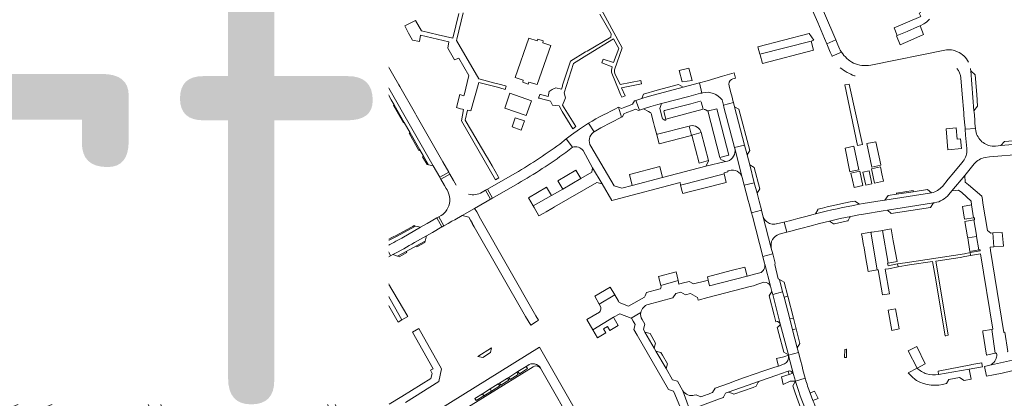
# Model space of a CAD drawing. Header units: metres. Extents: x 166325 to 190320, y 381923 to 404576.
# Tile 794 of 1056: x 176440 to 176964, y 396315 to 396516. Entities that reach past the tile are written whole.
import ezdxf

# ---------------------------------------------------------------- set-up
doc = ezdxf.new("R2010")
doc.units = ezdxf.units.M
for name, color, linetype, lineweight in [('B-WE-VH-VERHARDING_ASFALT-GV', 8, 'Continuous', 18), ('B-WE-VH-VERHARDING_BETONSTRAATSTEEN-GV', 8, 'Continuous', 18), ('B-WE-VH-VERHARDING_GESLOTEN-GV', 8, 'Continuous', 18), ('B-WE-VH-VERHARDING_STRAATBAKSTEEN-GV', 8, 'Continuous', 18), ('X-XX-AL-TEKENBLAD-T50', 4, 'Continuous', 50)]:
    doc.layers.add(name, color=color, linetype=linetype, lineweight=lineweight)
doc.styles.add('NLCS-ISO-M500-T50', font='NLCS-ISO.ttf', dxfattribs={"height": 2.5})

msp = doc.modelspace()

# ---------------------------------------------------------------- linework, layer by layer
at = {"layer": 'B-WE-VH-VERHARDING_ASFALT-GV', "flags": 128}
for points in [[(176437.606, 396541.037), (176437.37, 396541.823), (176437.27, 396542.233), (176432.21, 396559.102), (176425.532, 396557.105), (176442.706, 396500.069), (176469.539, 396410.421), (176469.624, 396410.164), (176470.219, 396408.374), (176475.057, 396393.811), (176475.739, 396391.759), (176475.768, 396391.671), (176492.865, 396349.102), (176499.324, 396351.789), (176483.318, 396391.517), (176480.855, 396397.894), (176478.598, 396404.602)], [(176802.12, 396477.132), (176802.746, 396477.275), (176802.907, 396477.301), (176801.607, 396482.633), (176792.861, 396480.367), (176777.677, 396476.418), (176774.329, 396475.485), (176771.008, 396474.461), (176767.72, 396473.343), (176769.621, 396468.21), (176771.906, 396468.944), (176775.686, 396470.157), (176779.504, 396471.246), (176781.453, 396471.753), (176795.942, 396475.523)], [(176767.72, 396473.343), (176767.32, 396473.214), (176767.046, 396473.125), (176766.07, 396471.36), (176764.779, 396470.885), (176761.889, 396469.713), (176760.211, 396469.013), (176758.534, 396469.701), (176760.122, 396464.416), (176760.674, 396464.635), (176761.403, 396466.237), (176763.032, 396466.906), (176765.947, 396468.057), (176767.602, 396468.685), (176769.156, 396468.013), (176769.621, 396468.21)], [(176814.61, 396469.813), (176820.238, 396448.327), (176825.575, 396449.576), (176820.285, 396469.888), (176819.653, 396472.223), (176814.355, 396470.813)], [(176834.584, 396414.937), (176834.521, 396415.264), (176833.319, 396419.828), (176832.225, 396423.982), (176830.764, 396429.565), (176825.398, 396428.351), (176827.516, 396420.213), (176828.013, 396418.335), (176829.259, 396413.684)], [(176835.366, 396411.933), (176835.334, 396412.055), (176834.584, 396414.937), (176829.259, 396413.684), (176829.73, 396411.893), (176835.223, 396390.443), (176840.598, 396391.842), (176839.814, 396394.832)], [(176841.598, 396386.061), (176841.902, 396386.866), (176840.598, 396391.842), (176835.223, 396390.443), (176836.183, 396386.696), (176836.209, 396386.615), (176836.291, 396386.3), (176839.319, 396374.657), (176840.136, 396371.854), (176840.552, 396370.252), (176845.842, 396371.615), (176844.114, 396378.229), (176843.525, 396378.577)], [(176590.218, 396376.752), (176592.307, 396371.743), (176613.083, 396380.229), (176610.925, 396385.293), (176609.695, 396384.765), (176596.276, 396379.247), (176590.294, 396376.787)], [(176849.602, 396357.227), (176846.567, 396368.842), (176845.842, 396371.615), (176840.552, 396370.252), (176844.596, 396354.598), (176848.861, 396338.089), (176848.891, 396337.982), (176854.275, 396339.305), (176853.623, 396341.839), (176851.116, 396351.432)], [(176522.186, 396293.865), (176513.905, 396314.628), (176511.415, 396320.748), (176505.761, 396318.405), (176509.9, 396308.245), (176516.221, 396292.5), (176520.913, 396281.03), (176521.017, 396280.649), (176527.897, 396263.528), (176528.219, 396263.012), (176535.809, 396244.276), (176541.475, 396246.31), (176541.317, 396246.713), (176535.422, 396260.743), (176531.148, 396271.975)]]:
    msp.add_lwpolyline(points, close=True, dxfattribs=at)
for points in [[(176673.65, 396519.63), (176670.51, 396506.4), (176662.7, 396508.275), (176653.85, 396510.4), (176650.6, 396515.8), (176644.93, 396513.06), (176645.131, 396512.64), (176646.79, 396509.18), (176648.992, 396505.41), (176652.647, 396504.656), (176653.312, 396507.98), (176668.287, 396504.501), (176667.7, 396501.14), (176671.27, 396495.01), (176673.555, 396495.772), (176678.899, 396486.674), (176676.407, 396476.131), (176676.341, 396475.879), (176674.22, 396476.45), (176672.34, 396469.56), (176674.516, 396468.94), (176675.6, 396468.63), (176676.16, 396468.48), (176675, 396462.51), (176693.17, 396431.22), (176694.98, 396432.25), (176694.62, 396432.875), (176691.343, 396438.565), (176688.838, 396442.915), (176688.04, 396444.3), (176683.967, 396451.177), (176680.417, 396457.17), (176677.07, 396462.82), (176678.19, 396468.16), (176680.05, 396467.87), (176684.25, 396482.89), (176694.141, 396480.317), (176697.756, 396479.377), (176698.241, 396479.251), (176698.85, 396480.977), (176698.365, 396481.106), (176695.125, 396481.965), (176692.83, 396482.573), (176684.906, 396484.674), (176684.194, 396484.874), (176672.326, 396505.273), (176672.49, 396505.9), (176675.92, 396519.85)], [(176748.666, 396519.221), (176754.68, 396508.75), (176754.38, 396507.01), (176741.907, 396499.607), (176741.07, 396499.111), (176732.93, 396494.28), (176728.85, 396481.395), (176728.71, 396480.953), (176728.18, 396479.28), (176725.14, 396480.09), (176723.301, 396479.079), (176721.61, 396478.15), (176721.08, 396475.41), (176719.175, 396475.915), (176717.136, 396476.456), (176716.651, 396476.584), (176715.973, 396474.639), (176716.459, 396474.513), (176718.281, 396474.039), (176720.438, 396473.477), (176720.686, 396473.413), (176722.35, 396472.98), (176723.41, 396470.84), (176726.915, 396470.4), (176728.448, 396467.874), (176728.646, 396467.548), (176734.27, 396458.28), (176735.887, 396459.453), (176728.683, 396470.853), (176729.938, 396473.781), (176730.31, 396474.65), (176729.67, 396477.33), (176734.66, 396492.92), (176741.773, 396497.373), (176742.639, 396497.915), (176755.855, 396506.189), (176758.644, 396500.902), (176755.939, 396493.441), (176750.416, 396495.268), (176749.732, 396493.3), (176755.255, 396491.303), (176754.833, 396489.516), (176754.789, 396488.921), (176754.833, 396488.345), (176754.966, 396487.763), (176758.925, 396478.25), (176759.671, 396476.457), (176760.247, 396475.073), (176762.052, 396475.761), (176760.207, 396479.996), (176770.8, 396482.141), (176770.431, 396483.997), (176759.424, 396481.804), (176756.64, 396487.67), (176756.406, 396488.469), (176756.36, 396488.88), (176756.491, 396489.557), (176760.498, 396501.243), (176754.972, 396511.42), (176749.226, 396522.147)], [(176613.95, 396517.58), (176616.657, 396513.527), (176619.25, 396509.4), (176619.882, 396508.341), (176624.993, 396499.774), (176660.065, 396438.509), (176663.513, 396432.486), (176668.286, 396435.219), (176665.117, 396440.763), (176650.982, 396465.472), (176650.536, 396466.254), (176642.197, 396480.833), (176641.75, 396481.614), (176630.954, 396500.488), (176627.445, 396506.399), (176624.762, 396510.797), (176620.334, 396517.79)], [(176818.689, 396484.524), (176819.399, 396484.792), (176820.686, 396485.126), (176819.974, 396488.058), (176813.829, 396486.243), (176805.724, 396483.849), (176801.607, 396482.633), (176802.907, 396477.301), (176803.37, 396477.422)], [(176813.61, 396473.625), (176814.355, 396470.813), (176819.653, 396472.223), (176819.417, 396473.266), (176818.929, 396475.153), (176818.151, 396478.115)], [(176818.151, 396478.115), (176817.373, 396481.076)], [(176760.122, 396464.416), (176758.534, 396469.701)], [(176742.589, 396461.292), (176745.605, 396456.68)], [(176949, 396455.401), (176948.687, 396456.351), (176948.484, 396457.252), (176948.366, 396458.168), (176948.344, 396458.434), (176942.858, 396458.07), (176943.12, 396454.912), (176943.707, 396447.859), (176943.755, 396447.278)], [(176730.699, 396452.91), (176727.294, 396450.186)], [(176730.464, 396445.706), (176734.092, 396448.467), (176730.699, 396452.91)], [(176955.387, 396449.474), (176954.251, 396449.896), (176953.174, 396450.453)], [(176953.459, 396443.03), (176955.891, 396443.283), (176990.862, 396446.234), (177001.317, 396447.098), (177003.616, 396447.288), (177003.166, 396452.734), (177000.807, 396452.54), (176961.841, 396449.331), (176958.984, 396449.073)], [(176941.832, 396441.13), (176941.063, 396440.196), (176936.831, 396435.057), (176933.855, 396431.444), (176930.756, 396427.681)], [(176934.188, 396423.291), (176935.774, 396425.205), (176942.663, 396433.516), (176947.753, 396439.658)], [(176672.236, 396428.307), (176670.828, 396430.771), (176668.881, 396434.177), (176664.109, 396431.445), (176665.999, 396428.142), (176666.87, 396426.62), (176667.37, 396425.74)], [(176702.16, 396433.74), (176688.817, 396426.165), (176691.508, 396421.425), (176698.576, 396425.496), (176705.11, 396429.24)], [(176665.117, 396412.79), (176664.232, 396412.151), (176662.984, 396411.442), (176665.691, 396406.674), (176667.913, 396407.927), (176669.974, 396409.089), (176671.469, 396409.931), (176675.441, 396412.171), (176682.026, 396415.964), (176688.7, 396419.808), (176690.468, 396420.826), (176687.773, 396425.573), (176685.982, 396424.556)], [(176925.072, 396424.287), (176900.135, 396420.304), (176898.753, 396420.084), (176888.698, 396418.48), (176886.708, 396418.163), (176886.519, 396418.13)], [(176667.837, 396416.225), (176667.249, 396415.172), (176666.539, 396414.197)], [(176863.238, 396412.982), (176862.142, 396412.695), (176858.212, 396411.64), (176853.9, 396410.52), (176851.401, 396409.876), (176849.496, 396409.386), (176847.957, 396408.989), (176846.638, 396408.648), (176848.007, 396403.339), (176850.883, 396404.076), (176852.686, 396404.538), (176856.202, 396405.438), (176860.35, 396406.51), (176865.494, 396407.909), (176870.663, 396409.209), (176876.387, 396410.528), (176882.137, 396411.726), (176886.358, 396412.526), (176888.841, 396412.948), (176899.253, 396414.609), (176901.574, 396414.98), (176925.965, 396418.873), (176926.651, 396418.982)], [(176650.148, 396397.823), (176656.492, 396401.413), (176659.58, 396403.16), (176664.646, 396406.083), (176661.94, 396410.85), (176656.84, 396407.93), (176653.296, 396405.908)], [(176846.638, 396408.648), (176846.456, 396408.601), (176842.489, 396407.711), (176842.298, 396407.668), (176841.616, 396407.569), (176840.927, 396407.549), (176840.241, 396407.609), (176839.566, 396407.748), (176838.911, 396407.965), (176838.286, 396408.256), (176837.699, 396408.617), (176837.158, 396409.043), (176836.67, 396409.53), (176836.241, 396410.07), (176835.877, 396410.655), (176835.584, 396411.279), (176835.366, 396411.933), (176839.814, 396394.832)], [(176844.034, 396402.257), (176847.94, 396403.322), (176848.007, 396403.339), (176846.638, 396408.648)], [(176653.296, 396405.908), (176643.267, 396400.188)], [(176634.92, 396395.726), (176637.262, 396390.819), (176638.505, 396391.409)], [(176583.059, 396366.435), (176583.393, 396366.664), (176583.728, 396366.891), (176584.064, 396367.115), (176584.402, 396367.338), (176584.741, 396367.559), (176585.081, 396367.778), (176585.423, 396367.994), (176585.766, 396368.209), (176586.11, 396368.422), (176586.456, 396368.633), (176586.802, 396368.841), (176587.15, 396369.048), (176587.499, 396369.252), (176587.85, 396369.454), (176588.201, 396369.655), (176588.554, 396369.853), (176588.904, 396370.047), (176590.277, 396370.785), (176591.161, 396371.202), (176592.307, 396371.743), (176590.218, 396376.752), (176588.364, 396375.882), (176586.549, 396374.961), (176584.763, 396373.985)], [(176575.31, 396367.505), (176572.316, 396365.142), (176570.679, 396363.85), (176570.612, 396363.801), (176573.98, 396359.482), (176575.465, 396360.816), (176577.522, 396362.768), (176578.124, 396363.267)], [(176573.367, 396359.048), (176573.98, 396359.482), (176570.612, 396363.801), (176569.23, 396362.797), (176567.694, 396361.876), (176566.578, 396361.318), (176563.947, 396360.227), (176557.089, 396357.44), (176554.903, 396356.708), (176552.679, 396356.1)], [(176579.49, 396363.83), (176581.086, 396365.021), (176581.411, 396365.262), (176581.738, 396365.5), (176582.066, 396365.737), (176582.396, 396365.971), (176582.727, 396366.204), (176583.059, 396366.435)], [(176545.71, 396355.82), (176538.76, 396356.46)], [(176558.449, 396352.15), (176569.723, 396356.779)], [(176535.33, 396356.14), (176533.639, 396355.798), (176531.769, 396355.42), (176530.083, 396354.921), (176528.43, 396354.32), (176519.895, 396350.867), (176510.162, 396346.844), (176512.267, 396341.751), (176521.941, 396345.743), (176529.39, 396348.79)], [(176538.699, 396350.98), (176543.68, 396350.57), (176544.022, 396350.516)], [(176434.895, 396302.21), (176450.244, 396308.771), (176450.668, 396308.952), (176454.207, 396310.465), (176454.633, 396310.647), (176474.804, 396319.271), (176477.978, 396320.627), (176484.962, 396323.613), (176492.189, 396326.703), (176493.526, 396327.274), (176493.821, 396327.394), (176491.032, 396333.968), (176490.754, 396333.855), (176489.509, 396333.32), (176482.304, 396330.227), (176478.725, 396328.69), (176477.885, 396328.329), (176464.653, 396322.647), (176461.174, 396321.154), (176446.99, 396315.063), (176443.552, 396313.587), (176429.217, 396307.432)], [(176857.971, 396325.279), (176857.87, 396325.647), (176852.606, 396324.157), (176852.684, 396323.893), (176854.371, 396318.607)], [(176879.838, 396264.215), (176884.757, 396266.683), (176883.499, 396269.21), (176880.825, 396274.583), (176880.187, 396275.866), (176876.001, 396284.279), (176873.084, 396290.139), (176868.714, 396298.922), (176868.095, 396300.165), (176865.813, 396305.037), (176863.54, 396309.89), (176862.349, 396312.734), (176861.907, 396313.839), (176860.407, 396317.718)]]:
    msp.add_lwpolyline(points, dxfattribs=at)
at = {"layer": 'B-WE-VH-VERHARDING_ASFALT-GV'}
for points in [[(176817.373, 396481.076, -0.3421915), (176818.689, 396484.524)], [(176803.37, 396477.422, -0.3020226), (176813.61, 396473.625)], [(176758.534, 396469.701, 0.0160059), (176742.589, 396461.292)], [(176745.605, 396456.68, -0.0158559), (176760.122, 396464.416)], [(176953.174, 396450.453, -0.1672927), (176949, 396455.401)], [(176727.294, 396450.186, -0.0268898), (176702.16, 396433.74)], [(176705.11, 396429.24, 0.0303687), (176730.464, 396445.706)], [(176943.755, 396447.278, -0.1953641), (176941.832, 396441.13)], [(176958.984, 396449.073, -0.0920242), (176955.387, 396449.474)], [(176947.753, 396439.658, -0.1738345), (176953.459, 396443.03)], [(176667.37, 396425.74, -0.2540219), (176667.837, 396416.225)], [(176685.982, 396424.556, -0.1866337), (176678.797, 396423.467)], [(176930.756, 396427.681, -0.1734109), (176925.072, 396424.287)], [(176926.651, 396418.982, 0.1816558), (176934.188, 396423.291)], [(176666.539, 396414.197, -0.0512553), (176665.117, 396412.79)], [(176886.519, 396418.13, 0.0183873), (176863.238, 396412.982)], [(176839.814, 396394.832, -0.3943938), (176844.034, 396402.257)], [(176584.763, 396373.985, 0.0429833), (176575.31, 396367.505)], [(176578.124, 396363.267, -0.0989214), (176579.49, 396363.83)], [(176538.76, 396356.46, 0.0484103), (176535.33, 396356.14)], [(176569.723, 396356.779, 0.0563003), (176573.367, 396359.048)], [(176529.39, 396348.79, -0.0975253), (176538.699, 396350.98)], [(176552.679, 396356.1, -0.0918312), (176545.71, 396355.82)], [(176553.284, 396350.629, 0.0424274), (176558.449, 396352.15)], [(176544.022, 396350.516, 0.0821646), (176553.284, 396350.629)], [(176860.407, 396317.718, -0.0187517), (176857.971, 396325.279)], [(176854.371, 396318.607, 0.0244711), (176860.032, 396304.256)]]:
    msp.add_lwpolyline(points, format="xyb", dxfattribs=at)
at = {"layer": 'B-WE-VH-VERHARDING_BETONSTRAATSTEEN-GV', "flags": 128}
for points in [[(176862.134, 396533.736), (176855.195, 396550.036), (176853.75, 396553.43), (176848.268, 396551.22), (176848.668, 396550.776), (176849.312, 396549.929), (176849.863, 396549.019), (176850.227, 396548.266), (176851.728, 396544.744), (176862.424, 396519.646), (176864.46, 396514.868), (176868.065, 396506.33), (176869.286, 396503.439), (176874.149, 396505.509)], [(176540.363, 396494.66), (176539.778, 396496.614), (176539.363, 396497.997), (176536.719, 396506.813), (176536.364, 396507.997), (176535.551, 396510.704), (176533.195, 396509.971), (176531.629, 396509.483), (176531.951, 396508.421), (176532.073, 396508.019), (176533.195, 396504.323), (176533.739, 396502.531), (176534.286, 396500.729), (176534.514, 396499.979), (176535.115, 396497.997), (176535.535, 396496.614), (176535.838, 396495.615), (176538.404, 396486.83), (176539.953, 396481.742), (176540.131, 396481.193), (176542.995, 396482.079), (176544.039, 396482.402)], [(176589.009, 396501.292), (176589.485, 396500.46), (176589.945, 396499.655), (176589.998, 396499.563), (176590.197, 396499.215), (176590.835, 396498.1), (176591.292, 396497.301), (176592.682, 396498.1), (176594.623, 396499.215), (176595.228, 396499.563), (176596.391, 396500.231), (176596.789, 396500.46), (176598.595, 396501.498), (176598.653, 396501.531), (176599.95, 396502.276), (176601.72, 396503.294), (176603.489, 396504.31), (176605.542, 396505.49), (176611.711, 396509.035), (176609.191, 396513.019), (176606.644, 396511.498), (176599.698, 396507.348), (176591.806, 396502.877), (176591.184, 396502.524)], [(176624.993, 396499.774), (176619.882, 396508.341), (176619.054, 396505.809), (176623.181, 396499.029), (176625.28, 396495.363), (176625.889, 396494.299), (176630.417, 396486.391), (176630.78, 396485.757), (176636.402, 396475.938), (176637.684, 396473.7), (176639.256, 396470.954), (176644.593, 396461.633), (176647.699, 396456.209), (176652.944, 396447.047), (176654.885, 396443.658), (176657.52, 396439.055), (176660.065, 396438.509)], [(176860.022, 396508.996), (176832.712, 396501.853), (176833.77, 396497.91), (176860.92, 396504.93), (176862.39, 396505.36)], [(176630.417, 396486.391), (176625.889, 396494.299), (176625.28, 396495.363), (176623.181, 396499.029), (176619.054, 396505.809), (176618.58, 396505.494), (176624.725, 396495.02), (176625.334, 396493.982), (176629.936, 396486.11), (176630.304, 396485.479), (176633.186, 396480.551), (176635.962, 396475.685), (176636.402, 396475.938), (176630.78, 396485.757)], [(176948.22, 396487.02), (176945.845, 396489.087), (176947.573, 396467.89), (176949.48, 396470.32), (176949.08, 396476.49)], [(176559.068, 396480.441), (176559.013, 396480.623), (176558.573, 396482.079), (176557.921, 396484.24), (176557.009, 396483.961), (176556.309, 396483.747), (176551.1, 396482.153), (176550.86, 396482.079), (176546.1, 396480.622), (176547.232, 396476.864), (176551.1, 396478.033)], [(176888.224, 396449.917), (176881.237, 396482.069), (176878.856, 396481.567), (176885.581, 396449.373)], [(176559.728, 396478.253), (176559.3, 396479.672), (176559.068, 396480.441), (176551.1, 396478.033), (176547.232, 396476.864), (176547.867, 396474.756), (176548.725, 396471.906), (176560.57, 396475.461)], [(176792.861, 396480.367), (176790.46, 396481.835), (176779.024, 396478.848), (176771.921, 396476.673), (176771.008, 396474.461), (176774.329, 396475.485), (176777.677, 396476.418)], [(176568.408, 396474.49), (176568.303, 396474.674), (176567.982, 396475.234), (176565.37, 396474.49), (176563.93, 396474.08), (176566.106, 396470.273), (176566.93, 396468.832), (176567.23, 396468.307), (176568.122, 396466.747), (176575.266, 396454.248), (176581.825, 396442.773), (176580.539, 396440.436), (176582.525, 396441.548), (176586.129, 396443.567), (176584.931, 396445.659), (176582.242, 396450.351), (176580.74, 396452.972), (176579.69, 396454.804), (176578.027, 396457.706), (176575.341, 396462.393), (176572.647, 396467.094), (176572.541, 396467.279), (176570.984, 396469.995)], [(176579.252, 396438.099), (176576.222, 396436.363), (176567.746, 396431.508), (176567.042, 396431.105), (176563.21, 396428.91), (176558.4, 396431.38), (176557.033, 396435.918), (176554.469, 396444.425), (176553.898, 396446.32), (176550.257, 396458.402), (176549.836, 396459.796), (176549.486, 396460.957), (176547.122, 396468.803), (176544.138, 396467.9), (176545.902, 396462.079), (176548.64, 396453.04), (176552.329, 396440.864), (176550.672, 396437.533), (176551.636, 396434.242), (176551.993, 396433.04), (176552.738, 396430.53), (176553.734, 396427.421), (176560.761, 396423.971), (176573.778, 396431.445), (176578.505, 396434.123), (176579.693, 396434.804), (176581.613, 396435.905), (176582.809, 396436.591), (176581.613, 396438.617), (176581.245, 396439.24), (176580.539, 396440.436)], [(176639.256, 396470.954), (176638.822, 396470.718), (176644.221, 396461.413), (176644.593, 396461.633)], [(176822.556, 396468.726), (176820.285, 396469.888), (176825.575, 396449.576), (176826.908, 396444.458), (176828.327, 396446.767)], [(176647.699, 396456.209), (176647.253, 396455.991), (176652.437, 396446.777), (176652.944, 396447.047)], [(177000.807, 396452.54), (176998.623, 396454.548), (176994.163, 396454.122), (176989.613, 396453.687), (176979.853, 396452.859), (176975.706, 396452.424), (176963.773, 396451.589), (176961.841, 396449.331)], [(176820.373, 396447.807), (176824.334, 396432.363), (176825.398, 396428.351), (176830.764, 396429.565), (176828.311, 396439.067), (176826.908, 396444.458), (176825.575, 396449.576), (176820.238, 396448.327)], [(176654.885, 396443.658), (176654.346, 396443.343), (176656.714, 396439.271), (176657.52, 396439.055)], [(176596.265, 396425.723), (176592.538, 396432.266), (176591.09, 396434.804), (176590.028, 396436.666), (176586.56, 396434.6), (176594.499, 396420.662), (176595.315, 396419.229), (176597.316, 396420.414), (176597.734, 396420.662), (176597.947, 396420.788), (176598.811, 396421.3)], [(176664.109, 396431.445), (176668.881, 396434.177), (176668.76, 396434.389), (176668.286, 396435.219), (176663.513, 396432.486), (176663.964, 396431.699)], [(176830.711, 396437.708), (176828.311, 396439.067), (176830.764, 396429.565), (176832.225, 396423.982), (176833.66, 396426.429)], [(176891.762, 396435.951), (176888.463, 396435.248), (176890.036, 396428.381), (176893.234, 396429.049)], [(176690.468, 396420.826), (176690.918, 396421.085), (176691.266, 396421.286), (176691.508, 396421.425), (176688.817, 396426.165), (176688.453, 396425.959), (176688.221, 396425.827), (176687.773, 396425.573)], [(176925.072, 396424.287), (176922.807, 396426.035), (176915.246, 396424.848), (176906.423, 396423.463), (176901.965, 396422.763), (176900.135, 396420.304)], [(176915.246, 396424.848), (176915.16, 396425.43), (176906.34, 396424.06), (176906.32, 396424.182), (176906.423, 396423.463)], [(176924.4, 396416.48), (176925.965, 396418.873), (176901.574, 396414.98), (176903.458, 396413.266)], [(176664.78, 396406.16), (176665.691, 396406.674), (176662.984, 396411.442), (176661.94, 396410.85), (176664.646, 396406.083)], [(176880.277, 396409.318), (176880.478, 396409.418), (176880.624, 396409.57), (176881.617, 396411.305), (176881.791, 396411.48), (176882.137, 396411.726), (176876.387, 396410.528), (176870.663, 396409.209), (176872.903, 396407.797), (176873.107, 396407.723), (176873.326, 396407.73), (176873.488, 396407.794)], [(176648.543, 396406.028), (176640.039, 396401.442), (176639.144, 396400.959), (176631.966, 396397.249), (176631.177, 396396.838), (176625.734, 396394.397), (176625.889, 396393.822), (176631.858, 396396.56), (176640.425, 396400.996), (176650.657, 396406.553), (176649.951, 396406.788), (176649.143, 396406.352)], [(176896.135, 396383.22), (176896.6, 396383.3), (176898.99, 396369.93), (176902.705, 396370.491), (176900.409, 396383.594), (176902.04, 396383.88), (176907.19, 396384.8), (176906.91, 396386.44), (176901.87, 396385.5), (176901.58, 396386.75), (176901.948, 396386.818), (176898.943, 396404.222), (176897.996, 396404.073), (176893.306, 396403.333), (176892.696, 396403.236)], [(176460.82, 396399.239), (176458.96, 396400.259), (176458.297, 396400.347), (176419.594, 396384.003), (176418.768, 396383.726), (176418.115, 396383.215), (176417.766, 396382.682), (176416.769, 396380.533)], [(176655.598, 396397.829), (176655.756, 396398.567), (176651.053, 396396.002), (176651.35, 396395.534)], [(176646.049, 396392.446), (176645.671, 396393.067), (176640.95, 396390.493), (176641.941, 396390.124)], [(176927.375, 396387.931), (176940.215, 396389.917), (176942.75, 396390.405), (176945.76, 396390.94), (176945.517, 396392.426), (176942.491, 396391.885), (176910.988, 396387.039), (176906.91, 396386.44), (176907.19, 396384.8), (176911.25, 396385.533), (176913.346, 396385.899), (176925.527, 396387.799), (176926.61, 396381.843), (176926.955, 396379.888), (176932.343, 396348.189), (176932.635, 396348.235), (176933.879, 396348.513), (176933.471, 396350.894)], [(176600.111, 396372.858), (176608.705, 396376.419), (176613.348, 396378.343), (176620.573, 396381.336), (176620.937, 396381.487), (176621.756, 396383.733), (176613.083, 396380.229), (176592.307, 396371.743), (176591.161, 396371.202), (176593.347, 396370.056), (176596.804, 396371.488), (176599.533, 396372.619)], [(176609.695, 396384.765), (176607.19, 396386.047), (176606.742, 396385.867), (176597.245, 396382.059), (176596.514, 396379.936), (176596.276, 396379.247)], [(176629.426, 396376.167), (176641.29, 396355.55), (176643.25, 396356.7), (176631.601, 396377.392)], [(176840.552, 396370.252), (176840.136, 396371.854), (176838.691, 396369.418), (176841.382, 396359.133), (176842.286, 396355.678), (176842.979, 396355.854), (176843.179, 396355.842), (176843.354, 396355.762), (176844.381, 396354.905), (176844.477, 396354.568), (176844.596, 396354.598)], [(176848.589, 396369.32), (176846.567, 396368.842), (176849.602, 396357.227), (176851.547, 396357.686)], [(176902.016, 396361.791), (176903.934, 396351.11), (176907.78, 396351.91), (176905.881, 396362.485)], [(176599.246, 396337.422), (176600.12, 396335.19), (176602.45, 396336.13), (176598.142, 396346.732), (176598.04, 396346.691), (176594.644, 396354.993), (176594.766, 396355.043), (176593.985, 396356.964), (176593.922, 396357.119), (176591.858, 396356.28)], [(176844.596, 396354.598), (176844.477, 396354.568), (176844.457, 396354.411), (176844.14, 396353.62), (176843.862, 396353.29), (176843.515, 396352.989), (176842.952, 396352.846), (176843.804, 396349.425), (176846.391, 396339.504), (176848.861, 396338.089)], [(176853.023, 396351.882), (176851.116, 396351.432), (176853.623, 396341.839), (176855.012, 396344.062)], [(176691.032, 396341.9), (176683.761, 396337.247), (176686.391, 396336.675), (176690.491, 396339.39)], [(176878.938, 396340.904), (176878.756, 396336.76), (176879.839, 396336.723), (176879.875, 396341.149), (176879.621, 396341.083)], [(176848.96, 396337.719), (176851.599, 396327.735), (176851.64, 396327.582), (176852.606, 396324.157), (176857.87, 396325.647), (176856.619, 396330.192), (176856.126, 396332.107), (176855.294, 396335.343), (176854.275, 396339.305), (176848.891, 396337.982)]]:
    msp.add_lwpolyline(points, close=True, dxfattribs=at)
for points in [[(176919.253, 396520.042), (176918.506, 396519.727), (176919.28, 396517.971), (176905.071, 396511.895), (176906.758, 396507.93), (176912.098, 396510.085), (176917.515, 396512.44), (176918.944, 396513.101), (176920.894, 396514.003), (176921.424, 396514.346), (176922.308, 396514.995), (176922.627, 396515.269), (176922.675, 396515.311), (176923.889, 396516.524)], [(176877.137, 396498.986), (176872.084, 396496.944), (176872.151, 396496.796)], [(176932.981, 396500.325), (176892.68, 396492.16)], [(176938.815, 396499.247), (176937.654, 396499.689), (176936.455, 396500.011)], [(176940.63, 396485.282), (176941.336, 396476.69), (176942.131, 396466.81), (176942.236, 396465.546), (176942.543, 396461.853), (176942.805, 396458.707), (176942.858, 396458.07), (176948.344, 396458.434), (176948.238, 396459.733), (176948.112, 396461.28), (176947.985, 396462.831), (176947.772, 396465.444), (176947.631, 396467.172), (176947.573, 396467.89), (176945.845, 396489.087), (176945.767, 396490.042), (176945.75, 396490.25)], [(176884.018, 396486.466), (176884.324, 396486.358)], [(176886.519, 396418.13), (176886.708, 396418.163), (176884.216, 396419.869)], [(176864.473, 396415.253), (176863.238, 396412.982)], [(176864.628, 396415.539), (176864.473, 396415.253)], [(176618.242, 396390.913), (176617.212, 396392.721), (176616.325, 396394.279), (176606.864, 396410.89), (176603.445, 396408.888), (176613.557, 396391.094), (176611.944, 396390.178)], [(176643.267, 396400.188), (176653.296, 396405.908), (176650.657, 396406.553), (176640.425, 396400.996), (176631.858, 396396.56), (176625.889, 396393.822), (176624.456, 396393.177), (176623.986, 396390.631), (176624.4, 396390.8)], [(176645.671, 396393.067), (176651.053, 396396.002), (176655.756, 396398.567), (176656.492, 396401.413), (176650.148, 396397.823)], [(176632.615, 396388.537), (176633.24, 396388.831), (176633.865, 396389.126), (176635.689, 396389.914), (176637.262, 396390.819), (176634.92, 396395.726)], [(176638.505, 396391.409), (176640.95, 396390.493), (176645.671, 396393.067)], [(176624.4, 396390.8), (176623.986, 396390.631), (176621.493, 396389.615), (176610.925, 396385.293), (176613.083, 396380.229), (176621.756, 396383.733), (176623.536, 396384.452), (176626.207, 396385.679), (176626.841, 396385.949), (176627.473, 396386.222), (176628.105, 396386.497), (176628.736, 396386.774), (176629.366, 396387.054), (176629.995, 396387.335), (176630.623, 396387.619), (176631.25, 396387.905), (176631.876, 396388.193), (176632.501, 396388.484), (176632.615, 396388.537)], [(176611.362, 396385.481), (176610.925, 396385.293), (176621.493, 396389.615)], [(176611.944, 396390.178), (176612.702, 396388.844)], [(176631.876, 396388.193), (176631.25, 396387.905), (176630.623, 396387.619), (176629.995, 396387.335), (176629.366, 396387.054), (176628.736, 396386.774), (176628.105, 396386.497), (176627.473, 396386.222), (176626.841, 396385.949), (176626.207, 396385.679), (176623.536, 396384.452)], [(176635.689, 396389.914), (176633.865, 396389.126), (176633.24, 396388.831), (176632.615, 396388.537), (176632.501, 396388.484), (176631.876, 396388.193)], [(176628.887, 396382.439), (176629.758, 396380.895), (176630.691, 396379.207), (176628.4, 396377.95), (176629.426, 396376.167), (176631.601, 396377.392), (176643.25, 396356.7), (176646.451, 396358.397), (176633.451, 396380.685), (176635.31, 396381.77), (176634.331, 396383.476), (176633.934, 396384.055)], [(176590.277, 396370.785), (176588.904, 396370.047), (176588.554, 396369.853), (176588.201, 396369.655), (176587.85, 396369.454), (176587.499, 396369.252), (176587.15, 396369.048), (176586.802, 396368.841), (176586.456, 396368.633), (176586.11, 396368.422), (176585.766, 396368.209), (176585.423, 396367.994), (176585.081, 396367.778), (176584.741, 396367.559), (176584.402, 396367.338), (176584.064, 396367.115), (176583.728, 396366.891), (176583.393, 396366.664), (176583.059, 396366.435), (176582.727, 396366.204)], [(176582.727, 396366.204), (176582.396, 396365.971), (176582.066, 396365.737), (176581.738, 396365.5), (176581.411, 396365.262), (176581.086, 396365.021), (176579.49, 396363.83)], [(176583.809, 396361.212), (176584.18, 396360.25), (176584.89, 396358.42), (176586.623, 396359.146), (176595.971, 396336.087), (176599.246, 396337.422), (176591.858, 396356.28), (176593.922, 396357.119), (176592.196, 396361.367), (176590.079, 396360.509), (176589.33, 396362.37), (176588.402, 396364.652)], [(176568.761, 396354.338), (176569.723, 396356.779), (176558.449, 396352.15)], [(176544.022, 396350.516), (176545.737, 396348.391), (176549.08, 396348.274), (176553.562, 396348.606), (176554.01, 396348.728), (176555.692, 396349.184), (176561.113, 396351.079), (176568.761, 396354.338)], [(176645.265, 396312.814), (176663.016, 396323.97), (176664.5, 396330.73), (176652.325, 396352.019), (176649.069, 396350.171), (176660.037, 396330.727), (176658.546, 396329.877), (176659.52, 396328.17), (176658.75, 396325.6), (176643.36, 396315.88), (176636.52, 396311.88)], [(176971.246, 396336.005), (176955.27, 396332.402), (176953.224, 396331.989), (176954.247, 396326.811), (176957.941, 396327.465), (176962.549, 396328.355), (176972.77, 396330.92)], [(176917.39, 396331.1), (176912.61, 396328.491)], [(176932.9, 396322.8), (176934.29, 396325.05), (176939.92, 396326.14), (176942.355, 396324.44), (176946.045, 396325.205), (176945.054, 396330.5), (176928.748, 396327.58)], [(176610.804, 396304.428), (176600.957, 396328.983), (176597.393, 396327.679), (176612.7, 396289.96)], [(176854.371, 396318.607), (176852.684, 396323.893), (176852.606, 396324.157), (176851.259, 396321.605), (176852.449, 396317.953), (176854.083, 396313.452), (176854.77, 396311.557), (176855.633, 396309.463), (176857.363, 396305.263), (176860.032, 396304.256)]]:
    msp.add_lwpolyline(points, dxfattribs=at)
at = {"layer": 'B-WE-VH-VERHARDING_BETONSTRAATSTEEN-GV'}
for points in [[(176883.492, 396493.249, -0.1268675), (176877.137, 396498.986)], [(176936.455, 396500.011, 0.0581396), (176932.981, 396500.325)], [(176944.622, 396493.77, 0.1751158), (176938.815, 396499.247)], [(176892.68, 396492.16, -0.1594517), (176883.492, 396493.249)], [(176876.494, 396490.736, 0.0853072), (176884.018, 396486.466)], [(176938.548, 396490.411, -0.1341203), (176940.63, 396485.282)], [(176884.216, 396419.869, 0.0154094), (176864.628, 396415.539)], [(176634.92, 396395.726, 0.0119576), (176643.267, 396400.188)], [(176624.4, 396390.8, 0.0146347), (176634.92, 396395.726)], [(176650.148, 396397.823, -0.0167988), (176638.505, 396391.409)], [(176612.702, 396388.844, -0.3876894), (176611.362, 396385.481)], [(176621.493, 396389.615, -0.3616785), (176618.242, 396390.913)], [(176633.934, 396384.055, -0.4432073), (176635.689, 396389.914)], [(176623.536, 396384.452, -0.3915698), (176628.887, 396382.439)], [(176588.402, 396364.652, -0.4055416), (176590.277, 396370.785)], [(176579.49, 396363.83, -0.3865317), (176583.809, 396361.212)], [(176922.399, 396327.951, -0.1296562), (176917.39, 396331.1)], [(176912.61, 396328.491, 0.0416137), (176916.942, 396324.509)], [(176928.748, 396327.58, -0.1122951), (176922.399, 396327.951)], [(176916.942, 396324.509, 0.2038451), (176932.9, 396322.8)]]:
    msp.add_lwpolyline(points, format="xyb", dxfattribs=at)
at = {"layer": 'B-WE-VH-VERHARDING_GESLOTEN-GV', "flags": 128}
for points in [[(176722.514, 396502.501), (176718.248, 396503.973), (176718.519, 396504.963), (176715.669, 396505.946), (176715.315, 396505.001), (176710.947, 396506.469), (176703.645, 396485.5), (176707.925, 396484.091), (176707.657, 396483.066), (176710.494, 396482.053), (176710.847, 396482.981), (176715.239, 396481.743)], [(176712.258, 396473.214), (176700.741, 396477.205), (176698.015, 396469.285), (176709.489, 396465.331)], [(176708.505, 396462.495), (176703.639, 396464.16), (176701.981, 396459.317), (176706.806, 396457.609)]]:
    msp.add_lwpolyline(points, close=True, dxfattribs=at)
at = {"layer": 'B-WE-VH-VERHARDING_STRAATBAKSTEEN-GV', "flags": 128}
for points in [[(176523.955, 396517.927), (176523.505, 396519.51), (176522.156, 396524.09), (176521.617, 396525.919), (176521.061, 396527.621), (176519.275, 396527.078), (176520.177, 396524.09), (176523.362, 396513.536), (176525.058, 396514.048)], [(176529.989, 396514.799), (176529.603, 396516.025), (176527.87, 396515.502), (176528.036, 396514.947), (176528.129, 396514.638), (176528.239, 396514.273), (176529.399, 396510.408), (176531.214, 396510.903)], [(176918.944, 396513.101), (176917.515, 396512.44), (176912.098, 396510.085), (176906.758, 396507.93), (176906.297, 396507.744), (176908.349, 396502.998), (176913.947, 396505.452), (176920.777, 396508.405)], [(176533.195, 396504.323), (176532.073, 396508.019), (176530.275, 396507.49), (176531.296, 396504.09), (176531.928, 396501.986), (176533.739, 396502.531)], [(176862.17, 396500.05), (176860.92, 396504.93), (176833.77, 396497.91), (176833.847, 396497.623), (176835.09, 396492.99)], [(176874.86, 396503.84), (176874.149, 396505.509), (176869.286, 396503.439), (176870.005, 396501.735), (176871.19, 396498.93), (176872.084, 396496.944), (176877.137, 396498.986), (176876.501, 396500.027), (176876.15, 396500.86)], [(176535.535, 396496.614), (176535.115, 396497.997), (176534.514, 396499.979), (176533.72, 396499.729), (176532.702, 396499.408), (176533.126, 396497.997), (176533.541, 396496.614), (176534.01, 396495.053), (176535.838, 396495.615)], [(176569.755, 396483.289), (176571.1, 396484.06), (176571.85, 396484.49), (176576.99, 396487.279), (176579.95, 396488.885), (176580.885, 396489.393), (176581.512, 396489.733), (176581.85, 396489.919), (176582.06, 396490.035), (176582.793, 396490.439), (176583.489, 396490.822), (176583.976, 396491.09), (176586.677, 396492.578), (176585.262, 396495.063), (176584.425, 396496.533), (176583.489, 396496.004), (176582.793, 396495.61), (176582.06, 396495.195), (176581.826, 396495.063), (176580.885, 396494.531), (176580.813, 396494.49), (176579.95, 396494.002), (176578.653, 396493.268), (176568.401, 396487.469), (176568.463, 396487.279), (176569, 396485.62)], [(176589.002, 396488.494), (176588.103, 396490.074), (176587.524, 396491.09), (176586.677, 396492.578), (176583.976, 396491.09), (176583.489, 396490.822), (176582.793, 396490.439), (176582.06, 396490.035), (176581.85, 396489.919), (176581.512, 396489.733), (176580.885, 396489.393), (176579.95, 396488.885), (176576.99, 396487.279), (176571.85, 396484.49), (176574.29, 396480.37), (176580.955, 396484.155), (176588.022, 396487.937)], [(176795.911, 396490.522), (176790.838, 396489.215), (176792.396, 396483.278), (176797.67, 396483.925)], [(176536.639, 396486.3), (176538.178, 396481.176), (176539.3, 396481.534), (176539.953, 396481.742), (176538.404, 396486.83)], [(176810.86, 396468.82), (176806.471, 396467.736), (176806.115, 396467.743), (176812.51, 396442.94), (176817.22, 396444.21)], [(176802.546, 396456.24), (176797.6, 396454.911), (176801.43, 396440.042), (176806.401, 396441.386)], [(176938.18, 396458.87), (176932.862, 396458.341), (176933.752, 396447.134), (176940.88, 396447.77), (176940.4, 396452.9), (176938.696, 396452.763)], [(176895.4, 396451.41), (176890.514, 396450.4), (176893.205, 396437.854), (176898.05, 396438.88), (176898.002, 396439.107)], [(176883.713, 396449), (176879, 396447.98), (176881.63, 396435.43), (176881.999, 396435.505), (176886.431, 396436.412)], [(176746.98, 396429.74), (176749.805, 396428.98), (176744.8, 396437.55), (176744.31, 396435.28), (176738.44, 396431.88), (176728.89, 396426.22), (176722.85, 396422.74), (176713.115, 396417.382), (176713.7, 396416.37), (176716.255, 396411.956), (176716.509, 396412.103), (176718.802, 396413.43), (176720.109, 396414.187), (176723.019, 396415.871), (176723.357, 396416.067), (176724.454, 396416.702)], [(176738.44, 396431.88), (176735.9, 396436.22), (176726.23, 396430.6), (176728.89, 396426.22)], [(176780.48, 396438.21), (176764.35, 396433.98), (176765.86, 396428.19), (176782.02, 396432.45)], [(176886.944, 396435.687), (176882.16, 396434.68), (176882.974, 396430.964), (176883.81, 396427.15), (176888.483, 396428.065)], [(176898.612, 396434.272), (176897.81, 396438), (176893.097, 396436.968), (176894.746, 396429.37), (176899.45, 396430.38)], [(176552.738, 396430.53), (176551.993, 396433.04), (176551.636, 396434.242), (176549.827, 396433.727), (176550.037, 396433.04), (176550.966, 396429.996)], [(176573.778, 396431.445), (176574.726, 396429.827), (176579.458, 396432.501), (176578.505, 396434.123)], [(176815.829, 396429.771), (176814.786, 396434.338), (176795.012, 396429.275), (176791.571, 396428.354), (176792.4, 396425.01), (176792.699, 396423.864), (176794.196, 396424.246), (176796.204, 396424.759), (176802.582, 396426.388)], [(176722.85, 396422.74), (176720.3, 396427.21), (176710.65, 396421.64), (176713.115, 396417.382)], [(176685.209, 396410.401), (176683.13, 396414.046), (176682.026, 396415.964), (176675.441, 396412.171), (176678.94, 396411.33), (176679.89, 396409.65), (176680.878, 396407.93), (176680.79, 396407.88), (176681.763, 396406.175), (176709.03, 396358.41), (176711.914, 396353.903), (176714.914, 396355.848), (176715.95, 396356.52), (176714.583, 396358.917)], [(176946.229, 396417.807), (176941.5, 396417.04), (176942.611, 396410.236), (176947.27, 396410.946)], [(176611.137, 396413.394), (176606.864, 396410.89), (176616.325, 396394.279), (176620.8, 396396.78), (176613.64, 396409.09)], [(176947.439, 396409.82), (176942.802, 396409.065), (176944.143, 396400.848), (176944.236, 396400.281), (176948.97, 396400.978), (176948.849, 396401.679)], [(176470.219, 396408.374), (176470.106, 396407.602), (176469.936, 396406.84), (176469.708, 396406.093), (176469.424, 396405.366), (176469.086, 396404.662), (176468.667, 396403.94), (176468.223, 396403.298), (176467.732, 396402.691), (176467.233, 396402.158), (176462.877, 396400.112), (176464.807, 396395.218), (176467.296, 396396.271), (176468.243, 396396.429), (176468.723, 396396.453), (176469.369, 396396.429), (176469.845, 396396.368), (176470.749, 396396.149), (176473.092, 396395.37), (176473.757, 396395.014), (176474.301, 396394.612), (176474.579, 396394.357), (176475.057, 396393.811)], [(176904.79, 396397.8), (176904.63, 396398.65), (176903.501, 396405.032), (176898.943, 396404.222), (176901.948, 396386.818), (176906.65, 396387.69)], [(176892.696, 396403.236), (176887.808, 396402.475), (176888.077, 396400.907), (176888.878, 396396.242), (176888.953, 396395.832), (176889.104, 396395.005), (176889.963, 396390.32), (176891.37, 396382.4), (176896.135, 396383.22)], [(176948.97, 396400.978), (176944.236, 396400.281), (176945.407, 396393.103), (176950.197, 396393.892)], [(176962.49, 396403.18), (176957.642, 396402.924), (176958.219, 396395.437), (176963.259, 396395.834), (176963.076, 396397.766)], [(176826.9, 396379.9), (176825.64, 396384.76), (176818.463, 396382.9), (176805.88, 396379.64), (176806.28, 396377.84), (176806.985, 396374.871)], [(176789.18, 396382.26), (176779.79, 396379.78), (176781.086, 396375.031), (176790.229, 396377.702)], [(176846.707, 396376.722), (176844.114, 396378.229), (176845.842, 396371.615), (176846.567, 396368.842), (176848.589, 396369.32)], [(176756.602, 396369.957), (176754.145, 396374.05), (176745.91, 396369.273), (176748.215, 396365.111)], [(176750.5, 396351.98), (176752.63, 396353.22), (176753.88, 396351), (176758.42, 396353.69), (176756.22, 396357.499), (176755.89, 396358.07), (176744.851, 396351.368), (176747.293, 396347.167), (176751.84, 396349.81)], [(176851.547, 396357.686), (176849.602, 396357.227), (176851.116, 396351.432), (176853.023, 396351.882)], [(176500.001, 396350.004), (176499.324, 396351.789), (176492.865, 396349.102), (176493.554, 396347.378)], [(176957.105, 396351.599), (176952.23, 396350.84), (176952.348, 396350.086), (176954.24, 396337.99), (176958.896, 396338.987)], [(176501.703, 396345.773), (176500.001, 396350.004), (176493.554, 396347.378), (176496.13, 396340.987), (176502.289, 396325.704), (176502.746, 396325.865), (176505.024, 396320.215), (176510.683, 396322.508), (176508.619, 396327.62), (176508.951, 396327.754), (176504.596, 396338.58)], [(176508.951, 396346.345), (176508.887, 396346.318), (176504.419, 396344.471), (176506.528, 396339.383), (176510.28, 396340.931), (176510.958, 396341.211), (176511.056, 396341.252)], [(176510.162, 396346.844), (176508.951, 396346.345), (176511.056, 396341.252), (176512.267, 396341.751)], [(176775.323, 396349.406), (176772.62, 396350.16), (176777.59, 396341.59), (176778.25, 396344.34)], [(176917.17, 396342.56), (176912.621, 396340.313), (176917.39, 396331.1), (176921.7, 396333.32)], [(176495.238, 396337.968), (176493.535, 396334.981), (176492.149, 396334.42), (176495.026, 396327.882), (176495.034, 396327.885), (176495.377, 396328.001), (176496.645, 396328.429), (176499.472, 396327.545)], [(176781.966, 396337.861), (176781.13, 396339.33), (176778.44, 396340.13), (176783.88, 396330.75), (176784.58, 396333.27)], [(176492.149, 396334.42), (176491.032, 396333.968), (176493.821, 396327.394), (176495.026, 396327.882)], [(176710.199, 396330.787), (176709.422, 396331.921), (176705.091, 396329.222), (176705.817, 396328.049)], [(176951.982, 396332.319), (176951.68, 396333.88), (176946.505, 396332.887), (176945.931, 396332.777), (176928.49, 396329.43), (176928.748, 396327.58), (176945.054, 396330.5), (176952.09, 396331.76)], [(176700.3, 396324.651), (176699.567, 396325.781), (176695.22, 396323.072), (176695.93, 396321.894)], [(176705.261, 396327.713), (176704.517, 396328.865), (176700.141, 396326.139), (176700.863, 396324.974)], [(176845.173, 396326.327), (176846.02, 396322.41), (176849.89, 396324.14), (176850.582, 396324.144), (176852.606, 396324.157), (176851.64, 396327.582), (176851.599, 396327.735), (176851.261, 396328.441), (176849.272, 396327.698)], [(176511.415, 396320.748), (176511.088, 396321.552), (176510.683, 396322.508), (176505.024, 396320.215), (176505.761, 396318.405)], [(176691, 396318.843), (176690.32, 396320.019), (176686.21, 396317.459), (176686.924, 396316.31)], [(176695.367, 396321.57), (176694.635, 396322.708), (176690.32, 396320.019), (176691, 396318.843)], [(176686.924, 396316.31), (176686.21, 396317.459), (176682.114, 396314.907), (176682.824, 396313.762)], [(176862.809, 396318.822), (176860.641, 396317.825), (176860.407, 396317.718), (176861.907, 396313.839), (176864.788, 396314.896)]]:
    msp.add_lwpolyline(points, close=True, dxfattribs=at)
for points in [[(176783.483, 396462.906), (176783.112, 396462.898), (176782.264, 396463.338), (176782.01, 396463.633), (176780.579, 396469.074), (176781.453, 396471.753), (176779.504, 396471.246), (176775.686, 396470.157), (176771.906, 396468.944), (176774.489, 396467.442), (176775.402, 396466.912), (176775.673, 396466.692), (176775.828, 396466.379), (176777.125, 396461.598), (176777.696, 396459.497), (176778.72, 396455.722)], [(176802.16, 396472.912), (176801.917, 396472.919), (176796.923, 396471.625), (176783.063, 396468.031)], [(176803.496, 396468.744), (176802.526, 396472.556)], [(176782.684, 396467.412), (176783.736, 396463.397), (176803.496, 396468.744)], [(176803.496, 396468.744), (176783.736, 396463.397)], [(176802.546, 396456.24), (176806.401, 396441.386), (176806.47, 396441.12), (176805.04, 396438.49), (176815.378, 396440.8), (176813.026, 396441.971), (176812.51, 396442.94), (176806.115, 396467.743)], [(176806.115, 396467.743), (176805.781, 396467.856), (176804.925, 396468.371)], [(176745.293, 396456.474), (176745.605, 396456.68), (176742.589, 396461.292), (176737.793, 396458.057), (176733.636, 396455.099), (176730.699, 396452.91), (176734.092, 396448.467)], [(176778.72, 396455.722), (176780.161, 396450.308), (176797.301, 396454.784), (176796.041, 396459.722)], [(176779.34, 396455.409), (176796.041, 396459.722), (176796.794, 396459.916)], [(176796.041, 396459.722), (176779.34, 396455.409)], [(176739.686, 396446.677), (176744.8, 396437.55), (176749.805, 396428.98), (176754.97, 396420.18), (176756.341, 396420.538), (176791.25, 396429.65), (176791.571, 396428.354), (176795.012, 396429.275), (176814.786, 396434.338), (176814.741, 396434.876), (176816.673, 396435.376)], [(176805.04, 396438.49), (176782.02, 396432.45), (176765.86, 396428.19), (176760.39, 396426.78), (176756.2, 396427.95), (176743.894, 396448.956)], [(176824.334, 396432.363), (176820.373, 396447.807)], [(176816.485, 396441.034), (176815.378, 396440.8), (176805.04, 396438.49)], [(176817.032, 396435.993), (176817.464, 396436.142)], [(176944.6, 396428.54), (176942.95, 396429.9), (176942.663, 396433.516), (176935.774, 396425.205), (176939.4, 396425.67), (176941.108, 396424.323), (176946.145, 396419.755), (176946.229, 396417.807), (176947.27, 396410.946), (176947.776, 396411.023), (176947.845, 396410.497), (176947.924, 396409.899), (176947.439, 396409.82), (176948.849, 396401.679), (176948.97, 396400.978), (176950.197, 396393.892), (176950.85, 396394), (176950.89, 396393.32), (176945.517, 396392.426), (176945.76, 396390.94), (176951.13, 396391.8), (176957.56, 396351.67), (176957.105, 396351.599), (176958.896, 396338.987), (176959.354, 396339.074), (176959.484, 396339.026), (176959.619, 396338.768), (176959.737, 396338.223), (176959.745, 396337.863), (176959.662, 396337.359), (176959.54, 396337.02)], [(176965.221, 396339.756), (176965.645, 396339.827), (176963.917, 396350.087), (176963.37, 396350), (176956.39, 396393.51), (176956.216, 396395.279), (176958.219, 396395.437), (176957.642, 396402.924), (176956.62, 396402.87), (176954.71, 396404.253), (176952.313, 396418.793), (176952.05, 396420.73), (176951.79, 396422.52), (176944.6, 396428.54)], [(176351.623, 396352.622), (176353.906, 396347.921), (176354.853, 396348.409), (176464.638, 396395.146), (176464.807, 396395.218), (176462.877, 396400.112), (176460.82, 396399.239), (176416.769, 396380.533), (176415.511, 396379.924)], [(176839.319, 396374.657), (176836.291, 396386.3)], [(176833.672, 396381.616), (176830.9, 396380.94), (176828.86, 396380.42), (176827.12, 396379.958), (176826.9, 396379.9), (176806.985, 396374.871), (176806.28, 396377.84), (176804.896, 396377.48), (176798.47, 396375.81), (176796.09, 396377.1), (176792.34, 396376.17), (176790.677, 396375.754), (176790.229, 396377.702), (176781.086, 396375.031), (176781.317, 396374.184), (176780.813, 396373.227), (176779.99, 396372.93), (176773.36, 396371.24), (176772.66, 396369.46), (176772.41, 396368.77), (176763.94, 396364.05), (176758.94, 396365.95), (176758.6, 396366.63), (176756.602, 396369.957), (176748.215, 396365.111), (176748.962, 396363.736), (176749.087, 396363.334), (176749.151, 396362.917), (176749.135, 396362.349), (176749.049, 396361.936), (176748.807, 396361.353), (176748.439, 396360.84), (176741.672, 396356.838), (176744.851, 396351.368), (176755.89, 396358.07), (176759.19, 396359.97), (176765.281, 396357.613), (176770.406, 396360.524)], [(176774.406, 396364.901), (176787.51, 396368.37), (176788.98, 396370.72), (176791.61, 396371.4), (176794.11, 396370.04), (176796.75, 396370.71), (176800.55, 396368.57), (176800.9, 396367.231), (176806.055, 396368.558), (176810.857, 396369.794), (176828.597, 396374.361), (176830.342, 396374.804), (176832.608, 396375.753), (176835.91, 396376.712)], [(176770.406, 396360.524), (176765.281, 396357.613), (176765.47, 396357.54), (176766.335, 396356.041), (176767.38, 396354.23), (176766.635, 396351.6), (176768.415, 396348.524), (176785.15, 396319.61), (176787.75, 396318.75), (176788.56, 396317.25), (176792.44, 396307.86), (176793.02, 396306.23), (176791.82, 396303.7), (176796.177, 396289.705), (176800.38, 396291.12), (176799.87, 396292.81), (176801.059, 396294.778), (176798.598, 396302.424), (176798.33, 396302.343)], [(176771.79, 396351.67), (176772.47, 396354.38), (176771.046, 396356.892)], [(176797.288, 396303.524), (176797.891, 396304.873), (176792.804, 396319.03), (176789.92, 396324.05), (176787.28, 396324.78), (176783.88, 396330.75), (176778.44, 396340.13), (176777.59, 396341.59), (176772.62, 396350.16), (176771.79, 396351.67)], [(176717.017, 396331.048), (176717.081, 396330.94), (176737.107, 396295.888), (176741.341, 396298.697), (176717.927, 396339.685), (176716.481, 396342.216), (176620.483, 396282.446)], [(176848.96, 396337.719), (176848.891, 396337.982), (176847.057, 396337.287), (176846.38, 396337.03), (176842.57, 396336.07), (176843.613, 396332.154), (176846.799, 396333.259)], [(176851.261, 396328.441), (176851.599, 396327.735), (176848.96, 396337.719)], [(176955.27, 396332.402), (176971.246, 396336.005)], [(176677.902, 396309.884), (176713.099, 396331.794)], [(176682.114, 396314.907), (176686.21, 396317.459), (176690.32, 396320.019), (176694.635, 396322.708), (176695.22, 396323.072), (176699.567, 396325.781), (176700.141, 396326.139), (176704.517, 396328.865), (176705.091, 396329.222), (176709.422, 396331.921), (176710.254, 396332.439)], [(176710.254, 396332.439), (176709.422, 396331.921), (176710.199, 396330.787), (176705.817, 396328.049), (176705.091, 396329.222), (176704.517, 396328.865), (176705.261, 396327.713), (176700.863, 396324.974), (176700.141, 396326.139), (176699.567, 396325.781), (176700.3, 396324.651), (176695.93, 396321.894), (176695.22, 396323.072), (176694.635, 396322.708), (176695.367, 396321.57), (176691, 396318.843), (176686.924, 396316.31), (176682.824, 396313.762)], [(176717.081, 396330.94), (176717.017, 396331.048)], [(176846.799, 396333.259), (176843.613, 396332.154), (176841.64, 396331.47), (176835.8, 396329.53), (176825.61, 396325.98), (176821.092, 396324.386), (176816.957, 396322.928), (176809.99, 396320.47), (176808.61, 396318.03), (176807.148, 396317.513), (176806.333, 396317.224), (176805.64, 396316.979), (176804.834, 396316.694), (176802.28, 396315.79), (176799.76, 396316.88), (176798.867, 396316.612)], [(176833.473, 396324.09), (176842.715, 396327.288), (176844.622, 396327.946), (176848.716, 396329.476)], [(176848.716, 396329.476), (176849.272, 396327.698), (176851.261, 396328.441)], [(176815.867, 396317.94), (176816.794, 396318.258), (176833.473, 396324.09)], [(176833.473, 396324.09), (176816.794, 396318.258)], [(176817.779, 396318.135), (176819.891, 396317.174), (176830.084, 396320.776)], [(176830.084, 396320.776), (176831.756, 396321.367), (176832.857, 396323.594)], [(176792.804, 396319.03), (176797.891, 396304.873), (176799.01, 396307.377), (176799.598, 396308.695), (176800.32, 396310.31), (176812.308, 396314.628), (176813.871, 396315.191)], [(176814.405, 396315.645), (176815.278, 396317.438)]]:
    msp.add_lwpolyline(points, dxfattribs=at)
at = {"layer": 'B-WE-VH-VERHARDING_STRAATBAKSTEEN-GV'}
for points in [[(176783.063, 396468.031, 0.4111418), (176782.684, 396467.412)], [(176804.925, 396468.371, 0.2275395), (176804.169, 396468.467)], [(176783.736, 396463.397, -0.384608), (176783.483, 396462.906)], [(176743.894, 396448.956, -0.4044985), (176745.293, 396456.474)], [(176778.72, 396455.722, 0.4275607), (176779.34, 396455.409)], [(176796.794, 396459.916, -0.3915781), (176802.546, 396456.24)], [(176734.092, 396448.467, -0.3388986), (176739.686, 396446.677)], [(176820.373, 396447.807, -0.3820655), (176816.485, 396441.034)], [(176816.673, 396435.376, -0.4814962), (176817.032, 396435.993)], [(176817.464, 396436.142, -0.418173), (176824.334, 396432.363)], [(176836.291, 396386.3, -0.3785817), (176833.672, 396381.616)], [(176835.91, 396376.712, -0.3334768), (176839.319, 396374.657)], [(176770.406, 396360.524, -0.2937819), (176774.406, 396364.901)], [(176771.046, 396356.892, -0.1728764), (176770.406, 396360.524)], [(176848.96, 396337.719, -0.3508715), (176846.799, 396333.259)], [(176959.54, 396337.02, -0.3076012), (176955.27, 396332.402)], [(176710.254, 396332.439, -0.4620805), (176717.017, 396331.048)], [(176713.099, 396331.794, -0.3987652), (176717.081, 396330.94)], [(176848.716, 396329.476, -0.2989514), (176851.261, 396328.441)], [(176832.857, 396323.594, -0.1457332), (176833.473, 396324.09)], [(176798.867, 396316.612, -0.3479845), (176792.804, 396319.03)], [(176813.871, 396315.191, 0.1600175), (176814.405, 396315.645)], [(176815.278, 396317.438, -0.1934132), (176815.867, 396317.94)], [(176816.794, 396318.258, -0.1980507), (176817.779, 396318.135)]]:
    msp.add_lwpolyline(points, format="xyb", dxfattribs=at)

# ---------------------------------------------------------------- next in the draw order: texts
at = {"layer": 'X-XX-AL-TEKENBLAD-T50', "insert": (175600.063, 396311.777), "char_height": 250, "attachment_point": 7, "style": 'NLCS-ISO-M500-T50', "bg_fill": 3, "box_fill_scale": 1, "bg_fill_color": 256, "bg_fill_transparency": 0}
msp.add_mtext('Gemert', dxfattribs=at)

doc.saveas('drawing.dxf')
